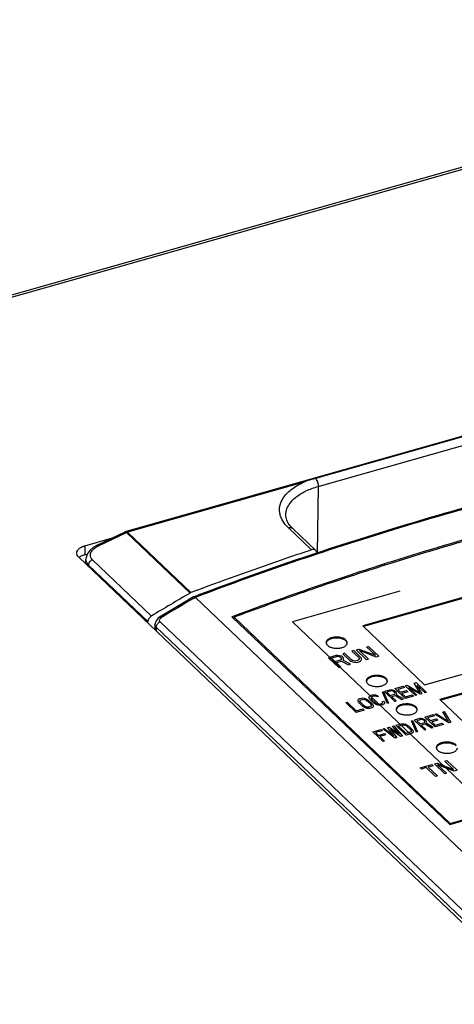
# Model space of a CAD drawing. Header units: millimetres. Extents: x 1117 to 38156, y -1945 to 7303.
# Tile 286 of 656: x 9595 to 9636, y 1443 to 1537. Entities that reach past the tile are written whole.
import ezdxf

# ---------------------------------------------------------------- set-up
doc = ezdxf.new("R2010")
doc.units = ezdxf.units.MM

msp = doc.modelspace()

# ---------------------------------------------------------------- linework, layer by layer
at = {"color": 7, "linetype": 'Continuous'}
for p, q in [((9468.967, 1475.218), (9685.91, 1536.847)), ((9469.154, 1475.039), (9686.253, 1536.713)), ((9656.335, 1502.903), (9604.927, 1488.299)), ((9638.6, 1497.801), (9622.89, 1493.338)), ((9623.143, 1492.583), (9638.853, 1497.046)), ((9621.794, 1492.994), (9605.07, 1488.243)), ((9623.143, 1492.583), (9623.049, 1486.243)), ((9622.522, 1486.562), (9620.318, 1488.664)), ((9622.912, 1486.502), (9620.724, 1488.588)), ((9601.024, 1486.952), (9603.636, 1487.694)), ((9602.175, 1487), (9604.85, 1488.27)), ((9602.31, 1486.941), (9604.985, 1488.21)), ((9604.985, 1488.21), (9611.002, 1482.471)), ((9605.07, 1488.243), (9611.082, 1482.509)), ((9658.787, 1488.274), (9627.367, 1479.348)), ((9658.786, 1488.189), (9627.435, 1479.283)), ((9601.024, 1486.952), (9601.011, 1486.102)), ((9682.666, 1407.465), (9600.447, 1485.882)), ((9601.011, 1486.102), (9601.252, 1486.17)), ((9622.986, 1486.253), (9622.974, 1486.249)), ((9623.013, 1486.231), (9623, 1486.227)), ((9601.107, 1485.252), (9601.123, 1485.687)), ((9601.37, 1485.001), (9601.374, 1485.119)), ((9606.996, 1479.756), (9601.374, 1485.119)), ((9607.327, 1480.29), (9601.731, 1485.627)), ((9629.412, 1485.223), (9629.328, 1485.196)), ((9629.454, 1485.186), (9629.37, 1485.16)), ((9629.468, 1485.107), (9629.452, 1485.102)), ((9629.482, 1485.095), (9629.466, 1485.09)), ((9611.327, 1482.1), (9611.311, 1482.093)), ((9611.465, 1482.153), (9611.327, 1482.1)), ((9611.468, 1482.151), (9611.327, 1482.1)), ((9611.373, 1481.988), (9611.496, 1482.06)), ((9611.502, 1482.055), (9652.677, 1442.784)), ((9630.88, 1482.641), (9620.713, 1479.753)), ((9633.222, 1473.763), (9664.643, 1482.689)), ((9666.107, 1481.293), (9634.686, 1472.367)), ((9666.105, 1481.208), (9634.755, 1472.302)), ((9609.117, 1480.789), (9608.106, 1480.179)), ((9615.138, 1480.268), (9614.971, 1480.205)), ((9615.142, 1480.266), (9614.971, 1480.205)), ((9614.971, 1480.205), (9635.611, 1460.519)), ((9615.173, 1480.013), (9615.175, 1480.173)), ((9615.175, 1480.173), (9635.669, 1460.626)), ((9606.992, 1479.639), (9606.996, 1479.756)), ((9607.668, 1479.503), (9607.653, 1479.009)), ((9648.586, 1441.169), (9608.151, 1479.734)), ((9620.713, 1479.753), (9637.986, 1463.278)), ((9627.367, 1479.348), (9633.222, 1473.763)), ((9607.795, 1479.225), (9607.784, 1478.884)), ((9648.229, 1440.66), (9607.795, 1479.225)), ((9627.737, 1477.357), (9627.911, 1477.406)), ((9627.911, 1477.406), (9628.887, 1476.476)), ((9624.827, 1476.53), (9624.129, 1476.332)), ((9624.96, 1476.44), (9624.407, 1476.283)), ((9624.994, 1476.552), (9624.827, 1476.53)), ((9625.068, 1476.445), (9624.96, 1476.44)), ((9625.172, 1476.526), (9624.994, 1476.552)), ((9625.168, 1476.421), (9625.068, 1476.445)), ((9625.343, 1476.471), (9625.172, 1476.526)), ((9625.434, 1476.42), (9625.343, 1476.471)), ((9625.642, 1476.762), (9625.467, 1476.712)), ((9625.467, 1476.712), (9626.111, 1476.098)), ((9626.286, 1476.148), (9625.642, 1476.762)), ((9626.515, 1477.01), (9626.34, 1476.96)), ((9626.34, 1476.96), (9626.984, 1476.346)), ((9627.158, 1476.396), (9626.515, 1477.01)), ((9626.747, 1477.076), (9627.009, 1477.15)), ((9627.723, 1476.145), (9626.747, 1477.076)), ((9627.009, 1477.15), (9628.567, 1476.565)), ((9627.047, 1477.007), (9627.898, 1476.195)), ((9628.625, 1476.401), (9627.047, 1477.007)), ((9628.567, 1476.565), (9627.737, 1477.357)), ((9628.887, 1476.476), (9628.625, 1476.401)), ((9624.129, 1476.332), (9625.105, 1475.401)), ((9624.407, 1476.283), (9624.719, 1475.986)), ((9624.719, 1475.986), (9625.272, 1476.143)), ((9624.843, 1475.867), (9625.338, 1476.007)), ((9625.28, 1475.451), (9624.843, 1475.867)), ((9625.259, 1476.37), (9625.168, 1476.421)), ((9625.322, 1476.311), (9625.259, 1476.37)), ((9625.272, 1476.143), (9625.338, 1476.187)), ((9625.355, 1476.243), (9625.322, 1476.311)), ((9625.338, 1476.187), (9625.355, 1476.243)), ((9625.338, 1476.007), (9626.007, 1475.657)), ((9625.517, 1476.341), (9625.434, 1476.42)), ((9625.471, 1476.096), (9625.546, 1476.169)), ((9626.21, 1475.715), (9625.471, 1476.096)), ((9625.55, 1476.273), (9625.517, 1476.341)), ((9625.546, 1476.169), (9625.55, 1476.273)), ((9626.007, 1475.657), (9626.21, 1475.715)), ((9626.111, 1476.098), (9626.244, 1476.007)), ((9626.244, 1476.007), (9626.385, 1475.945)), ((9626.398, 1476.077), (9626.286, 1476.148)), ((9626.385, 1475.945), (9626.585, 1475.899)), ((9626.518, 1476.034), (9626.398, 1476.077)), ((9626.647, 1476.019), (9626.518, 1476.034)), ((9626.585, 1475.899), (9626.742, 1475.892)), ((9626.784, 1476.032), (9626.647, 1476.019)), ((9626.742, 1475.892), (9626.909, 1475.914)), ((9626.9, 1476.066), (9626.784, 1476.032)), ((9626.996, 1476.118), (9626.9, 1476.066)), ((9626.909, 1475.914), (9627.025, 1475.947)), ((9626.984, 1476.346), (9627.038, 1476.259)), ((9627.042, 1476.183), (9626.996, 1476.118)), ((9627.025, 1475.947), (9627.15, 1476.008)), ((9627.038, 1476.259), (9627.042, 1476.183)), ((9627.15, 1476.008), (9627.225, 1476.08)), ((9627.233, 1476.288), (9627.158, 1476.396)), ((9627.225, 1476.08), (9627.258, 1476.193)), ((9627.258, 1476.193), (9627.233, 1476.288)), ((9627.898, 1476.195), (9627.723, 1476.145)), ((9625.105, 1475.401), (9625.28, 1475.451)), ((9630.422, 1473.409), (9631.208, 1473.632)), ((9631.208, 1473.632), (9631.333, 1473.513)), ((9631.383, 1473.681), (9631.579, 1473.737)), ((9632.358, 1472.751), (9631.383, 1473.681)), ((9631.579, 1473.737), (9632.778, 1472.998)), ((9632.233, 1473.923), (9632.43, 1473.979)), ((9632.778, 1472.998), (9632.233, 1473.923)), ((9632.43, 1473.979), (9633.406, 1473.048)), ((9633.275, 1473.011), (9632.507, 1473.744)), ((9632.507, 1473.744), (9632.969, 1472.924)), ((9627.976, 1472.636), (9628.021, 1472.701)), ((9628.021, 1472.701), (9628.11, 1472.752)), ((9628.11, 1472.752), (9628.306, 1472.807)), ((9628.306, 1472.807), (9628.436, 1472.819)), ((9628.539, 1472.694), (9628.431, 1472.689)), ((9628.436, 1472.819), (9628.565, 1472.804)), ((9628.646, 1472.673), (9628.539, 1472.694)), ((9628.565, 1472.804), (9628.735, 1472.749)), ((9628.735, 1472.749), (9628.861, 1472.657)), ((9629.335, 1473.1), (9629.244, 1473.074)), ((9629.72, 1472.001), (9629.244, 1473.074)), ((9629.335, 1473.1), (9629.81, 1472.027)), ((9629.942, 1473.272), (9629.419, 1473.124)), ((9629.419, 1473.124), (9630.395, 1472.193)), ((9630.068, 1473.179), (9629.654, 1473.062)), ((9629.654, 1473.062), (9629.965, 1472.765)), ((9630.072, 1473.283), (9629.942, 1473.272)), ((9629.965, 1472.765), (9630.38, 1472.882)), ((9630.154, 1473.178), (9630.068, 1473.179)), ((9630.222, 1473.249), (9630.072, 1473.283)), ((9630.09, 1472.646), (9630.46, 1472.751)), ((9630.239, 1473.151), (9630.154, 1473.178)), ((9630.37, 1473.188), (9630.222, 1473.249)), ((9630.324, 1473.098), (9630.239, 1473.151)), ((9630.386, 1473.038), (9630.324, 1473.098)), ((9630.454, 1473.135), (9630.37, 1473.188)), ((9630.38, 1472.882), (9630.424, 1472.921)), ((9630.426, 1472.973), (9630.386, 1473.038)), ((9631.398, 1472.478), (9630.422, 1473.409)), ((9630.424, 1472.921), (9630.426, 1472.973)), ((9630.538, 1473.056), (9630.454, 1473.135)), ((9630.46, 1472.751), (9631.071, 1472.385)), ((9630.578, 1472.99), (9630.538, 1473.056)), ((9630.55, 1472.828), (9630.596, 1472.892)), ((9631.224, 1472.428), (9630.55, 1472.828)), ((9630.596, 1472.892), (9630.578, 1472.99)), ((9631.333, 1473.513), (9630.678, 1473.327)), ((9630.678, 1473.327), (9630.948, 1473.07)), ((9630.948, 1473.07), (9631.515, 1473.231)), ((9631.64, 1473.112), (9631.072, 1472.951)), ((9631.072, 1472.951), (9631.405, 1472.634)), ((9632.184, 1472.701), (9631.398, 1472.478)), ((9631.405, 1472.634), (9632.059, 1472.82)), ((9631.515, 1473.231), (9631.64, 1473.112)), ((9632.795, 1472.875), (9631.721, 1473.521)), ((9631.721, 1473.521), (9632.489, 1472.788)), ((9632.059, 1472.82), (9632.184, 1472.701)), ((9632.489, 1472.788), (9632.358, 1472.751)), ((9632.969, 1472.924), (9632.795, 1472.875)), ((9633.406, 1473.048), (9633.275, 1473.011)), ((9625.753, 1472.082), (9625.884, 1472.119)), ((9626.729, 1471.151), (9625.753, 1472.082)), ((9625.884, 1472.119), (9626.735, 1471.307)), ((9626.924, 1472.235), (9626.928, 1472.339)), ((9626.963, 1472.143), (9626.924, 1472.235)), ((9626.928, 1472.339), (9626.974, 1472.403)), ((9627.045, 1472.038), (9626.963, 1472.143)), ((9626.974, 1472.403), (9627.062, 1472.454)), ((9627.357, 1471.741), (9627.045, 1472.038)), ((9627.062, 1472.454), (9627.237, 1472.504)), ((9627.096, 1472.232), (9627.12, 1472.291)), ((9627.115, 1472.161), (9627.096, 1472.232)), ((9627.176, 1472.075), (9627.115, 1472.161)), ((9627.12, 1472.291), (9627.187, 1472.335)), ((9627.488, 1471.778), (9627.176, 1472.075)), ((9627.187, 1472.335), (9627.361, 1472.385)), ((9627.237, 1472.504), (9627.367, 1472.515)), ((9627.361, 1472.385), (9627.469, 1472.39)), ((9627.367, 1472.515), (9627.495, 1472.5)), ((9627.469, 1472.39), (9627.576, 1472.369)), ((9627.593, 1471.705), (9627.488, 1471.778)), ((9627.495, 1472.5), (9627.666, 1472.446)), ((9627.576, 1472.369), (9627.682, 1472.322)), ((9627.666, 1472.446), (9627.792, 1472.379)), ((9627.682, 1472.322), (9627.787, 1472.249)), ((9627.787, 1472.249), (9628.099, 1471.952)), ((9627.792, 1472.379), (9627.918, 1472.286)), ((9627.918, 1472.286), (9628.23, 1471.989)), ((9627.971, 1472.532), (9627.976, 1472.636)), ((9628.011, 1472.441), (9627.971, 1472.532)), ((9628.093, 1472.336), (9628.011, 1472.441)), ((9628.404, 1472.039), (9628.093, 1472.336)), ((9628.099, 1471.952), (9628.16, 1471.866)), ((9628.168, 1472.588), (9628.144, 1472.53)), ((9628.144, 1472.53), (9628.162, 1472.458)), ((9628.179, 1471.795), (9628.155, 1471.736)), ((9628.16, 1471.866), (9628.179, 1471.795)), ((9628.162, 1472.458), (9628.224, 1472.373)), ((9628.234, 1472.633), (9628.168, 1472.588)), ((9628.224, 1472.373), (9628.535, 1472.076)), ((9628.23, 1471.989), (9628.312, 1471.884)), ((9628.431, 1472.689), (9628.234, 1472.633)), ((9628.312, 1471.884), (9628.351, 1471.792)), ((9628.351, 1471.792), (9628.347, 1471.688)), ((9628.53, 1471.946), (9628.404, 1472.039)), ((9628.656, 1471.879), (9628.53, 1471.946)), ((9628.535, 1472.076), (9628.64, 1472.003)), ((9628.64, 1472.003), (9628.746, 1471.956)), ((9628.73, 1472.619), (9628.646, 1472.673)), ((9628.827, 1471.824), (9628.656, 1471.879)), ((9628.861, 1472.657), (9628.73, 1472.619)), ((9628.746, 1471.956), (9628.853, 1471.935)), ((9628.956, 1471.81), (9628.827, 1471.824)), ((9628.853, 1471.935), (9628.961, 1471.94)), ((9629.085, 1471.821), (9628.956, 1471.81)), ((9628.961, 1471.94), (9629.157, 1471.995)), ((9629.282, 1471.877), (9629.085, 1471.821)), ((9629.157, 1471.995), (9629.224, 1472.04)), ((9629.207, 1472.164), (9629.338, 1472.201)), ((9629.248, 1472.098), (9629.207, 1472.164)), ((9629.224, 1472.04), (9629.248, 1472.098)), ((9629.37, 1471.927), (9629.282, 1471.877)), ((9629.338, 1472.201), (9629.42, 1472.096)), ((9629.416, 1471.992), (9629.37, 1471.927)), ((9629.42, 1472.096), (9629.416, 1471.992)), ((9629.81, 1472.027), (9629.72, 1472.001)), ((9630.526, 1472.23), (9630.09, 1472.646)), ((9630.395, 1472.193), (9630.526, 1472.23)), ((9631.071, 1472.385), (9631.224, 1472.428)), ((9634.686, 1472.367), (9640.542, 1466.782)), ((9627.514, 1471.375), (9626.729, 1471.151)), ((9626.735, 1471.307), (9627.39, 1471.493)), ((9627.482, 1471.648), (9627.357, 1471.741)), ((9627.39, 1471.493), (9627.514, 1471.375)), ((9627.609, 1471.581), (9627.482, 1471.648)), ((9627.699, 1471.658), (9627.593, 1471.705)), ((9627.779, 1471.527), (9627.609, 1471.581)), ((9627.806, 1471.637), (9627.699, 1471.658)), ((9627.908, 1471.512), (9627.779, 1471.527)), ((9627.914, 1471.642), (9627.806, 1471.637)), ((9628.038, 1471.523), (9627.908, 1471.512)), ((9628.088, 1471.692), (9627.914, 1471.642)), ((9628.213, 1471.573), (9628.038, 1471.523)), ((9628.155, 1471.736), (9628.088, 1471.692)), ((9628.301, 1471.624), (9628.213, 1471.573)), ((9628.347, 1471.688), (9628.301, 1471.624)), ((9633.253, 1470.709), (9634.038, 1470.933)), ((9634.038, 1470.933), (9634.163, 1470.814)), ((9634.213, 1470.982), (9634.344, 1471.019)), ((9635.538, 1470.151), (9634.213, 1470.982)), ((9634.344, 1471.019), (9635.5, 1470.294)), ((9634.954, 1471.193), (9635.085, 1471.23)), ((9635.5, 1470.294), (9634.954, 1471.193)), ((9635.085, 1471.23), (9635.712, 1470.2)), ((9630.503, 1469.928), (9631.027, 1470.077)), ((9631.479, 1468.998), (9630.503, 1469.928)), ((9630.759, 1469.847), (9631.152, 1469.958)), ((9631.027, 1470.077), (9631.157, 1470.088)), ((9631.152, 1469.958), (9631.26, 1469.963)), ((9631.157, 1470.088), (9631.286, 1470.074)), ((9631.26, 1469.963), (9631.367, 1469.942)), ((9631.286, 1470.074), (9631.456, 1470.019)), ((9631.367, 1469.942), (9631.472, 1469.895)), ((9631.456, 1470.019), (9631.583, 1469.952)), ((9631.472, 1469.895), (9631.577, 1469.822)), ((9631.583, 1469.952), (9631.708, 1469.859)), ((9631.983, 1470.349), (9632.074, 1470.375)), ((9632.459, 1469.276), (9631.983, 1470.349)), ((9632.074, 1470.375), (9632.55, 1469.302)), ((9632.773, 1470.573), (9632.249, 1470.424)), ((9632.249, 1470.424), (9633.225, 1469.494)), ((9632.898, 1470.48), (9632.484, 1470.362)), ((9632.484, 1470.362), (9632.795, 1470.065)), ((9632.902, 1470.584), (9632.773, 1470.573)), ((9632.795, 1470.065), (9633.21, 1470.183)), ((9632.984, 1470.479), (9632.898, 1470.48)), ((9633.052, 1470.55), (9632.902, 1470.584)), ((9632.92, 1469.947), (9633.291, 1470.052)), ((9633.356, 1469.531), (9632.92, 1469.947)), ((9633.07, 1470.452), (9632.984, 1470.479)), ((9633.2, 1470.489), (9633.052, 1470.55)), ((9633.154, 1470.399), (9633.07, 1470.452)), ((9633.216, 1470.339), (9633.154, 1470.399)), ((9633.285, 1470.436), (9633.2, 1470.489)), ((9633.21, 1470.183), (9633.254, 1470.222)), ((9633.256, 1470.274), (9633.216, 1470.339)), ((9634.228, 1469.779), (9633.253, 1470.709)), ((9633.254, 1470.222), (9633.256, 1470.274)), ((9633.368, 1470.357), (9633.285, 1470.436)), ((9633.291, 1470.052), (9633.901, 1469.686)), ((9633.408, 1470.291), (9633.368, 1470.357)), ((9633.38, 1470.129), (9633.426, 1470.193)), ((9634.054, 1469.729), (9633.38, 1470.129)), ((9633.426, 1470.193), (9633.408, 1470.291)), ((9634.163, 1470.814), (9633.508, 1470.628)), ((9633.508, 1470.628), (9633.778, 1470.37)), ((9633.778, 1470.37), (9634.345, 1470.532)), ((9634.47, 1470.413), (9633.903, 1470.252)), ((9633.903, 1470.252), (9634.235, 1469.935)), ((9635.014, 1470.002), (9634.228, 1469.779)), ((9634.235, 1469.935), (9634.889, 1470.121)), ((9634.345, 1470.532), (9634.47, 1470.413)), ((9634.889, 1470.121), (9635.014, 1470.002)), ((9635.712, 1470.2), (9635.538, 1470.151)), ((9628.321, 1469.309), (9629.107, 1469.532)), ((9629.297, 1468.378), (9628.321, 1469.309)), ((9629.231, 1469.413), (9628.577, 1469.227)), ((9628.577, 1469.227), (9628.847, 1468.969)), ((9628.847, 1468.969), (9629.414, 1469.131)), ((9629.539, 1469.012), (9628.971, 1468.851)), ((9629.107, 1469.532), (9629.231, 1469.413)), ((9629.281, 1469.581), (9629.412, 1469.618)), ((9630.432, 1468.7), (9629.281, 1469.581)), ((9629.412, 1469.618), (9630.291, 1468.943)), ((9629.414, 1469.131), (9629.539, 1469.012)), ((9629.718, 1469.705), (9629.892, 1469.755)), ((9630.291, 1468.943), (9629.718, 1469.705)), ((9629.892, 1469.755), (9630.814, 1469.091)), ((9630.956, 1468.849), (9629.992, 1469.552)), ((9629.992, 1469.552), (9630.606, 1468.75)), ((9630.198, 1469.842), (9630.329, 1469.879)), ((9630.814, 1469.091), (9630.198, 1469.842)), ((9630.329, 1469.879), (9631.13, 1468.898)), ((9631.486, 1469.154), (9630.759, 1469.847)), ((9632.003, 1469.146), (9631.479, 1468.998)), ((9631.878, 1469.265), (9631.486, 1469.154)), ((9631.577, 1469.822), (9631.889, 1469.525)), ((9631.708, 1469.859), (9632.02, 1469.562)), ((9631.945, 1469.31), (9631.878, 1469.265)), ((9631.889, 1469.525), (9631.95, 1469.44)), ((9631.969, 1469.368), (9631.945, 1469.31)), ((9631.95, 1469.44), (9631.969, 1469.368)), ((9632.091, 1469.197), (9632.003, 1469.146)), ((9632.02, 1469.562), (9632.102, 1469.457)), ((9632.137, 1469.262), (9632.091, 1469.197)), ((9632.102, 1469.457), (9632.141, 1469.366)), ((9632.141, 1469.366), (9632.137, 1469.262)), ((9632.55, 1469.302), (9632.459, 1469.276)), ((9633.225, 1469.494), (9633.356, 1469.531)), ((9633.901, 1469.686), (9634.054, 1469.729)), ((9628.971, 1468.851), (9629.428, 1468.415)), ((9629.428, 1468.415), (9629.297, 1468.378)), ((9630.606, 1468.75), (9630.432, 1468.7)), ((9631.13, 1468.898), (9630.956, 1468.849)), ((9632.826, 1465.877), (9633.931, 1466.191)), ((9633.931, 1466.191), (9634.035, 1466.092)), ((9634.164, 1466.257), (9634.426, 1466.331)), ((9635.14, 1465.326), (9634.164, 1466.257)), ((9634.426, 1466.331), (9635.983, 1465.746)), ((9636.042, 1465.583), (9634.463, 1466.188)), ((9634.463, 1466.188), (9635.314, 1465.376)), ((9635.153, 1466.538), (9635.328, 1466.588)), ((9635.983, 1465.746), (9635.153, 1466.538)), ((9635.328, 1466.588), (9636.303, 1465.657)), ((9635.611, 1460.519), (9658.157, 1466.925)), ((9635.669, 1460.626), (9658.227, 1467.035)), ((9632.929, 1465.778), (9632.826, 1465.877)), ((9633.395, 1465.91), (9632.929, 1465.778)), ((9634.267, 1465.078), (9633.395, 1465.91)), ((9634.035, 1466.092), (9633.569, 1465.96)), ((9633.569, 1465.96), (9634.441, 1465.128)), ((9635.314, 1465.376), (9635.14, 1465.326)), ((9636.303, 1465.657), (9636.042, 1465.583)), ((9634.441, 1465.128), (9634.267, 1465.078)), ((9635.667, 1460.535), (9635.669, 1460.626))]:
    msp.add_line(p, q, dxfattribs=at)
for points in [[(9602.175, 1487), (9601.851, 1486.816), (9601.488, 1486.508), (9601.248, 1486.164), (9601.133, 1485.803), (9601.123, 1485.687)], [(9611.311, 1482.093), (9610.288, 1481.488), (9609.117, 1480.789)], [(9608.106, 1480.179), (9607.966, 1480.079), (9607.767, 1479.843), (9607.673, 1479.57), (9607.668, 1479.502)]]:
    msp.add_lwpolyline(points, dxfattribs=at)
for centre, radius, start, end in [((9605.064, 1487.818), 0.5, 105.85855, 115.39073), ((9603.24, 1484.982), 2.168, 115.38995, 117.75804), ((9601.898, 1485.708), 0.786, 207.7972, 214.68606), ((9720.733, 1198.246), 301.157, 107.47743, 107.65198), ((9723.572, 1188.549), 311.131, 107.44025, 107.6054), ((9765.159, 1220.998), 302.929, 120.50836, 121.18866), ((9625.62, 1477.748), 0.278, 353.32355, 359.19199), ((9629.426, 1474.118), 0.278, 353.32355, 359.19199), ((9632.256, 1471.419), 0.278, 353.32355, 359.19199)]:
    msp.add_arc(centre, radius, start, end, dxfattribs=at)
msp.add_ellipse((9750.693, 1385.739), major_axis=(234.426, 50.566), ratio=0.591063, start_param=2.07641, end_param=2.095831, dxfattribs=at)
for points, knots in [([(9662.884, 1496.747), (9656.022, 1495.372), (9642.605, 1492.286), (9629.401, 1488.385), (9622.986, 1486.253)], [0, 0, 0, 0, 0.508665, 1, 1, 1, 1]), ([(9662.901, 1496.664), (9656.04, 1495.288), (9642.628, 1492.199), (9629.429, 1488.294), (9623.018, 1486.159)], [0, 0, 0, 0, 0.508715, 1, 1, 1, 1]), ([(9622.89, 1493.338), (9622.797, 1493.312), (9622.431, 1493.205), (9622.067, 1493.089), (9621.798, 1492.995)], [0, 0, 0, 0, 0.253711, 1, 1, 1, 1]), ([(9622.89, 1493.338), (9622.929, 1493.292), (9623, 1493.182), (9623.079, 1492.994), (9623.13, 1492.79), (9623.144, 1492.65), (9623.143, 1492.583)], [0, 0, 0, 0, 0.223638, 0.48328, 0.751737, 1, 1, 1, 1]), ([(9619.806, 1491.45), (9620.011, 1491.777), (9620.45, 1492.22), (9621.159, 1492.688), (9621.574, 1492.897), (9621.794, 1492.994)], [0, 0, 0, 0, 0.454585, 0.716113, 1, 1, 1, 1]), ([(9621.642, 1491.972), (9621.752, 1492.034), (9622.233, 1492.284), (9622.745, 1492.47), (9623.143, 1492.583)], [0, 0, 0, 0, 0.235105, 1, 1, 1, 1]), ([(9620.318, 1488.664), (9620.112, 1488.861), (9619.84, 1489.183), (9619.602, 1489.668), (9619.498, 1490.029), (9619.467, 1490.394), (9619.522, 1490.886), (9619.673, 1491.237), (9619.806, 1491.45)], [0, 0, 0, 0, 0.276693, 0.402445, 0.522276, 0.638942, 0.755577, 1, 1, 1, 1]), ([(9620.071, 1489.879), (9620.074, 1490.074), (9620.154, 1490.481), (9620.479, 1491.045), (9620.987, 1491.558), (9621.409, 1491.84), (9621.642, 1491.972)], [0, 0, 0, 0, 0.214225, 0.445541, 0.705737, 1, 1, 1, 1]), ([(9620.495, 1488.833), (9620.361, 1488.995), (9620.194, 1489.253), (9620.085, 1489.622), (9620.07, 1489.796), (9620.071, 1489.879)], [0, 0, 0, 0, 0.548499, 0.782194, 1, 1, 1, 1]), ([(9620.318, 1488.664), (9620.39, 1488.685), (9620.506, 1488.695), (9620.644, 1488.651), (9620.7, 1488.611), (9620.724, 1488.588)], [0, 0, 0, 0, 0.527406, 0.768191, 1, 1, 1, 1]), ([(9620.724, 1488.588), (9620.703, 1488.608), (9620.623, 1488.687), (9620.548, 1488.769), (9620.495, 1488.833)], [0, 0, 0, 0, 0.259869, 1, 1, 1, 1]), ([(9643.186, 1489.256), (9642.095, 1488.963), (9637.775, 1487.779), (9633.48, 1486.505), (9630.286, 1485.5)], [0, 0, 0, 0, 0.252376, 1, 1, 1, 1]), ([(9643.158, 1489.116), (9642.072, 1488.824), (9637.775, 1487.643), (9633.502, 1486.376), (9630.323, 1485.377)], [0, 0, 0, 0, 0.252294, 1, 1, 1, 1]), ([(9604.85, 1488.27), (9604.854, 1488.272), (9604.876, 1488.278), (9604.899, 1488.27), (9604.914, 1488.263)], [0, 0, 0, 0, 0.215624, 1, 1, 1, 1]), ([(9604.914, 1488.263), (9604.92, 1488.26), (9604.946, 1488.245), (9604.968, 1488.226), (9604.985, 1488.21)], [0, 0, 0, 0, 0.21536, 1, 1, 1, 1]), ([(9605.07, 1488.243), (9605.049, 1488.263), (9605.006, 1488.297), (9604.949, 1488.305), (9604.927, 1488.299)], [0, 0, 0, 0, 0.568999, 1, 1, 1, 1]), ([(9604.985, 1488.21), (9604.992, 1488.213), (9605.02, 1488.226), (9605.048, 1488.236), (9605.07, 1488.243)], [0, 0, 0, 0, 0.25445, 1, 1, 1, 1]), ([(9600.256, 1486.276), (9600.257, 1486.346), (9600.301, 1486.499), (9600.469, 1486.691), (9600.718, 1486.848), (9600.916, 1486.921), (9601.024, 1486.952)], [0, 0, 0, 0, 0.195409, 0.420372, 0.688845, 1, 1, 1, 1]), ([(9601.731, 1485.627), (9601.687, 1485.669), (9601.611, 1485.762), (9601.545, 1485.927), (9601.537, 1486.104), (9601.584, 1486.283), (9601.683, 1486.458), (9601.884, 1486.688), (9602.084, 1486.824), (9602.23, 1486.901)], [0, 0, 0, 0, 0.112681, 0.218596, 0.324185, 0.435937, 0.558396, 0.693617, 1, 1, 1, 1]), ([(9602.175, 1487), (9602.193, 1487.009), (9602.231, 1487.001), (9602.274, 1486.974), (9602.298, 1486.953), (9602.31, 1486.941)], [0, 0, 0, 0, 0.382802, 0.659792, 1, 1, 1, 1]), ([(9600.447, 1485.882), (9600.389, 1485.937), (9600.293, 1486.055), (9600.255, 1486.206), (9600.256, 1486.276)], [0, 0, 0, 0, 0.534239, 1, 1, 1, 1]), ([(9600.566, 1485.906), (9600.559, 1485.901), (9600.53, 1485.882), (9600.502, 1485.861), (9600.481, 1485.845)], [0, 0, 0, 0, 0.256018, 1, 1, 1, 1]), ([(9601.011, 1486.102), (9600.969, 1486.09), (9600.815, 1486.041), (9600.665, 1485.972), (9600.566, 1485.906)], [0, 0, 0, 0, 0.268686, 1, 1, 1, 1]), ([(9622.522, 1486.562), (9621.552, 1486.241), (9617.719, 1484.948), (9613.911, 1483.578), (9611.082, 1482.509)], [0, 0, 0, 0, 0.252463, 1, 1, 1, 1]), ([(9622.974, 1486.249), (9621.998, 1485.924), (9618.14, 1484.62), (9614.31, 1483.235), (9611.465, 1482.153)], [0, 0, 0, 0, 0.252553, 1, 1, 1, 1]), ([(9623.018, 1486.159), (9622.041, 1485.834), (9618.181, 1484.527), (9614.349, 1483.139), (9611.502, 1482.055)], [0, 0, 0, 0, 0.252573, 1, 1, 1, 1]), ([(9622.912, 1486.502), (9622.889, 1486.524), (9622.835, 1486.561), (9622.701, 1486.6), (9622.591, 1486.585), (9622.522, 1486.562)], [0, 0, 0, 0, 0.23046, 0.46966, 1, 1, 1, 1]), ([(9623.016, 1486.232), (9623.016, 1486.284), (9623.001, 1486.383), (9622.946, 1486.469), (9622.912, 1486.502)], [0, 0, 0, 0, 0.523912, 1, 1, 1, 1]), ([(9601.203, 1485.342), (9601.175, 1485.395), (9601.132, 1485.508), (9601.121, 1485.628), (9601.123, 1485.687)], [0, 0, 0, 0, 0.50361, 1, 1, 1, 1]), ([(9601.374, 1485.119), (9601.362, 1485.13), (9601.318, 1485.174), (9601.278, 1485.223), (9601.252, 1485.261)], [0, 0, 0, 0, 0.257069, 1, 1, 1, 1]), ([(9601.374, 1485.119), (9601.377, 1485.223), (9601.462, 1485.434), (9601.631, 1485.58), (9601.731, 1485.627)], [0, 0, 0, 0, 0.484999, 1, 1, 1, 1]), ([(9629.328, 1485.196), (9628.121, 1484.811), (9623.359, 1483.261), (9618.637, 1481.589), (9615.138, 1480.268)], [0, 0, 0, 0, 0.25315, 1, 1, 1, 1]), ([(9629.452, 1485.102), (9628.904, 1484.928), (9626.727, 1484.23), (9624.557, 1483.508), (9622.937, 1482.954)], [0, 0, 0, 0, 0.251328, 1, 1, 1, 1]), ([(9611.002, 1482.471), (9611.008, 1482.475), (9611.034, 1482.489), (9611.061, 1482.502), (9611.082, 1482.509)], [0, 0, 0, 0, 0.256114, 1, 1, 1, 1]), ([(9611.496, 1482.06), (9611.468, 1482.079), (9611.415, 1482.108), (9611.351, 1482.11), (9611.327, 1482.1)], [0, 0, 0, 0, 0.563953, 1, 1, 1, 1]), ([(9622.937, 1482.954), (9622.283, 1482.729), (9619.685, 1481.83), (9617.101, 1480.894), (9615.175, 1480.173)], [0, 0, 0, 0, 0.251726, 1, 1, 1, 1]), ([(9607.327, 1480.29), (9607.233, 1480.234), (9607.078, 1480.073), (9607, 1479.862), (9606.996, 1479.756)], [0, 0, 0, 0, 0.509007, 1, 1, 1, 1]), ([(9608.106, 1480.179), (9608.128, 1480.193), (9608.176, 1480.195), (9608.236, 1480.173), (9608.268, 1480.155), (9608.285, 1480.144)], [0, 0, 0, 0, 0.414379, 0.683314, 1, 1, 1, 1]), ([(9607.795, 1479.225), (9607.755, 1479.263), (9607.689, 1479.347), (9607.666, 1479.453), (9607.668, 1479.502)], [0, 0, 0, 0, 0.52461, 1, 1, 1, 1]), ([(9607.795, 1479.225), (9607.798, 1479.329), (9607.882, 1479.541), (9608.052, 1479.687), (9608.151, 1479.734)], [0, 0, 0, 0, 0.484994, 1, 1, 1, 1]), ([(9608.151, 1479.734), (9608.12, 1479.764), (9608.071, 1479.849), (9608.096, 1479.942), (9608.118, 1479.982)], [0, 0, 0, 0, 0.493163, 1, 1, 1, 1]), ([(9608.118, 1479.982), (9608.126, 1479.997), (9608.17, 1480.062), (9608.233, 1480.112), (9608.285, 1480.144)], [0, 0, 0, 0, 0.225335, 1, 1, 1, 1]), ([(9625.772, 1478.007), (9625.712, 1478.063), (9625.558, 1478.16), (9625.285, 1478.25), (9624.974, 1478.293), (9624.656, 1478.282), (9624.361, 1478.22), (9624.15, 1478.125), (9624.022, 1478.026), (9623.953, 1477.947), (9623.91, 1477.862), (9623.899, 1477.802), (9623.899, 1477.773)], [0, 0, 0, 0, 0.114043, 0.249398, 0.398219, 0.549494, 0.691731, 0.815379, 0.868707, 0.91641, 0.959521, 1, 1, 1, 1]), ([(9623.899, 1477.773), (9623.899, 1477.763), (9623.9, 1477.722), (9623.911, 1477.681), (9623.924, 1477.652)], [0, 0, 0, 0, 0.245402, 1, 1, 1, 1]), ([(9625.77, 1477.922), (9625.714, 1477.975), (9625.568, 1478.069), (9625.31, 1478.159), (9625.014, 1478.204), (9624.707, 1478.202), (9624.418, 1478.151), (9624.204, 1478.069), (9624.068, 1477.98), (9623.969, 1477.891), (9623.918, 1477.805), (9623.905, 1477.747)], [0, 0, 0, 0, 0.111866, 0.244087, 0.389794, 0.539214, 0.681875, 0.808608, 0.864208, 0.914298, 1, 1, 1, 1]), ([(9623.924, 1477.652), (9623.929, 1477.639), (9623.956, 1477.587), (9623.994, 1477.542), (9624.026, 1477.511)], [0, 0, 0, 0, 0.234192, 1, 1, 1, 1]), ([(9624.026, 1477.511), (9624.084, 1477.456), (9624.234, 1477.36), (9624.5, 1477.27), (9624.803, 1477.226), (9625.116, 1477.233), (9625.408, 1477.29), (9625.621, 1477.378), (9625.754, 1477.472), (9625.827, 1477.547), (9625.877, 1477.628), (9625.893, 1477.687), (9625.897, 1477.716)], [0, 0, 0, 0, 0.112956, 0.246746, 0.394025, 0.544389, 0.686847, 0.812014, 0.866445, 0.915273, 0.959253, 1, 1, 1, 1]), ([(9625.878, 1477.766), (9625.873, 1477.78), (9625.847, 1477.838), (9625.806, 1477.888), (9625.77, 1477.922)], [0, 0, 0, 0, 0.23317, 1, 1, 1, 1]), ([(9625.899, 1477.744), (9625.899, 1477.79), (9625.874, 1477.891), (9625.81, 1477.97), (9625.772, 1478.007)], [0, 0, 0, 0, 0.465868, 1, 1, 1, 1]), ([(9629.577, 1474.377), (9629.518, 1474.433), (9629.364, 1474.53), (9629.091, 1474.62), (9628.78, 1474.663), (9628.462, 1474.652), (9628.167, 1474.59), (9627.955, 1474.495), (9627.828, 1474.396), (9627.759, 1474.317), (9627.716, 1474.232), (9627.705, 1474.172), (9627.705, 1474.143)], [0, 0, 0, 0, 0.114043, 0.249398, 0.398219, 0.549494, 0.691731, 0.815379, 0.868707, 0.91641, 0.959521, 1, 1, 1, 1]), ([(9629.576, 1474.292), (9629.52, 1474.345), (9629.374, 1474.439), (9629.116, 1474.529), (9628.82, 1474.574), (9628.513, 1474.572), (9628.224, 1474.521), (9628.01, 1474.439), (9627.874, 1474.35), (9627.775, 1474.261), (9627.724, 1474.175), (9627.711, 1474.117)], [0, 0, 0, 0, 0.111866, 0.244087, 0.389794, 0.539214, 0.681875, 0.808608, 0.864208, 0.914298, 1, 1, 1, 1]), ([(9627.705, 1474.143), (9627.705, 1474.133), (9627.706, 1474.092), (9627.717, 1474.051), (9627.73, 1474.022)], [0, 0, 0, 0, 0.245402, 1, 1, 1, 1]), ([(9627.73, 1474.022), (9627.735, 1474.009), (9627.762, 1473.957), (9627.8, 1473.912), (9627.832, 1473.881)], [0, 0, 0, 0, 0.234192, 1, 1, 1, 1]), ([(9627.832, 1473.881), (9627.89, 1473.826), (9628.04, 1473.73), (9628.306, 1473.64), (9628.609, 1473.596), (9628.922, 1473.603), (9629.214, 1473.66), (9629.427, 1473.748), (9629.56, 1473.842), (9629.633, 1473.917), (9629.683, 1473.998), (9629.699, 1474.057), (9629.703, 1474.086)], [0, 0, 0, 0, 0.112956, 0.246746, 0.394025, 0.544389, 0.686847, 0.812014, 0.866445, 0.915273, 0.959253, 1, 1, 1, 1]), ([(9629.684, 1474.136), (9629.679, 1474.15), (9629.653, 1474.208), (9629.612, 1474.258), (9629.576, 1474.292)], [0, 0, 0, 0, 0.23317, 1, 1, 1, 1]), ([(9629.705, 1474.114), (9629.705, 1474.16), (9629.68, 1474.261), (9629.616, 1474.34), (9629.577, 1474.377)], [0, 0, 0, 0, 0.465868, 1, 1, 1, 1]), ([(9632.408, 1471.677), (9632.348, 1471.734), (9632.194, 1471.831), (9631.921, 1471.921), (9631.61, 1471.963), (9631.292, 1471.953), (9630.997, 1471.89), (9630.786, 1471.796), (9630.658, 1471.697), (9630.589, 1471.618), (9630.546, 1471.533), (9630.535, 1471.473), (9630.535, 1471.444)], [0, 0, 0, 0, 0.114043, 0.249398, 0.398219, 0.549494, 0.691731, 0.815379, 0.868707, 0.91641, 0.959521, 1, 1, 1, 1]), ([(9632.406, 1471.592), (9632.35, 1471.646), (9632.204, 1471.74), (9631.946, 1471.829), (9631.65, 1471.875), (9631.343, 1471.873), (9631.054, 1471.822), (9630.84, 1471.74), (9630.704, 1471.651), (9630.605, 1471.562), (9630.554, 1471.476), (9630.541, 1471.417)], [0, 0, 0, 0, 0.111866, 0.244087, 0.389794, 0.539214, 0.681875, 0.808608, 0.864208, 0.914298, 1, 1, 1, 1]), ([(9630.535, 1471.444), (9630.535, 1471.434), (9630.536, 1471.392), (9630.548, 1471.351), (9630.56, 1471.323)], [0, 0, 0, 0, 0.245402, 1, 1, 1, 1]), ([(9630.56, 1471.323), (9630.565, 1471.31), (9630.592, 1471.258), (9630.63, 1471.212), (9630.662, 1471.181)], [0, 0, 0, 0, 0.234192, 1, 1, 1, 1]), ([(9630.662, 1471.181), (9630.72, 1471.126), (9630.87, 1471.031), (9631.136, 1470.941), (9631.44, 1470.897), (9631.752, 1470.904), (9632.044, 1470.96), (9632.257, 1471.049), (9632.39, 1471.143), (9632.463, 1471.218), (9632.513, 1471.299), (9632.529, 1471.358), (9632.533, 1471.386)], [0, 0, 0, 0, 0.112956, 0.246746, 0.394025, 0.544389, 0.686847, 0.812014, 0.866445, 0.915273, 0.959253, 1, 1, 1, 1]), ([(9632.514, 1471.436), (9632.509, 1471.45), (9632.483, 1471.508), (9632.442, 1471.559), (9632.406, 1471.592)], [0, 0, 0, 0, 0.23317, 1, 1, 1, 1]), ([(9632.535, 1471.415), (9632.535, 1471.461), (9632.51, 1471.562), (9632.446, 1471.641), (9632.408, 1471.677)], [0, 0, 0, 0, 0.465868, 1, 1, 1, 1]), ([(9636.214, 1468.047), (9636.154, 1468.104), (9636, 1468.201), (9635.727, 1468.291), (9635.416, 1468.333), (9635.098, 1468.323), (9634.803, 1468.26), (9634.592, 1468.166), (9634.464, 1468.067), (9634.395, 1467.988), (9634.352, 1467.903), (9634.341, 1467.843), (9634.341, 1467.814)], [0, 0, 0, 0, 0.114043, 0.249398, 0.398219, 0.549494, 0.691731, 0.815379, 0.868707, 0.91641, 0.959521, 1, 1, 1, 1]), ([(9636.212, 1467.962), (9636.156, 1468.016), (9636.01, 1468.11), (9635.752, 1468.199), (9635.456, 1468.245), (9635.149, 1468.243), (9634.86, 1468.192), (9634.646, 1468.11), (9634.51, 1468.021), (9634.411, 1467.932), (9634.36, 1467.846), (9634.347, 1467.787)], [0, 0, 0, 0, 0.111866, 0.244087, 0.389794, 0.539214, 0.681875, 0.808608, 0.864208, 0.914298, 1, 1, 1, 1]), ([(9634.341, 1467.814), (9634.341, 1467.804), (9634.342, 1467.762), (9634.353, 1467.721), (9634.366, 1467.693)], [0, 0, 0, 0, 0.245402, 1, 1, 1, 1]), ([(9634.366, 1467.693), (9634.371, 1467.68), (9634.398, 1467.628), (9634.436, 1467.582), (9634.468, 1467.552)], [0, 0, 0, 0, 0.234192, 1, 1, 1, 1]), ([(9634.468, 1467.552), (9634.526, 1467.496), (9634.676, 1467.401), (9634.942, 1467.311), (9635.245, 1467.267), (9635.558, 1467.274), (9635.85, 1467.33), (9636.063, 1467.419), (9636.196, 1467.513), (9636.269, 1467.588), (9636.319, 1467.669), (9636.335, 1467.728), (9636.339, 1467.756)], [0, 0, 0, 0, 0.112956, 0.246746, 0.394025, 0.544389, 0.686847, 0.812014, 0.866445, 0.915273, 0.959253, 1, 1, 1, 1])]:
    msp.add_open_spline(points, degree=3, knots=knots, dxfattribs=at)
for points in [[(9611.502, 1482.055), (9611.5, 1482.057), (9611.498, 1482.059), (9611.495, 1482.06)], [(9625.895, 1477.699), (9625.892, 1477.722), (9625.886, 1477.744), (9625.878, 1477.766)], [(9629.701, 1474.069), (9629.698, 1474.092), (9629.692, 1474.114), (9629.684, 1474.136)], [(9632.531, 1471.37), (9632.528, 1471.393), (9632.522, 1471.415), (9632.514, 1471.436)]]:
    msp.add_open_spline(points, degree=3, dxfattribs=at)

doc.saveas('drawing.dxf')
